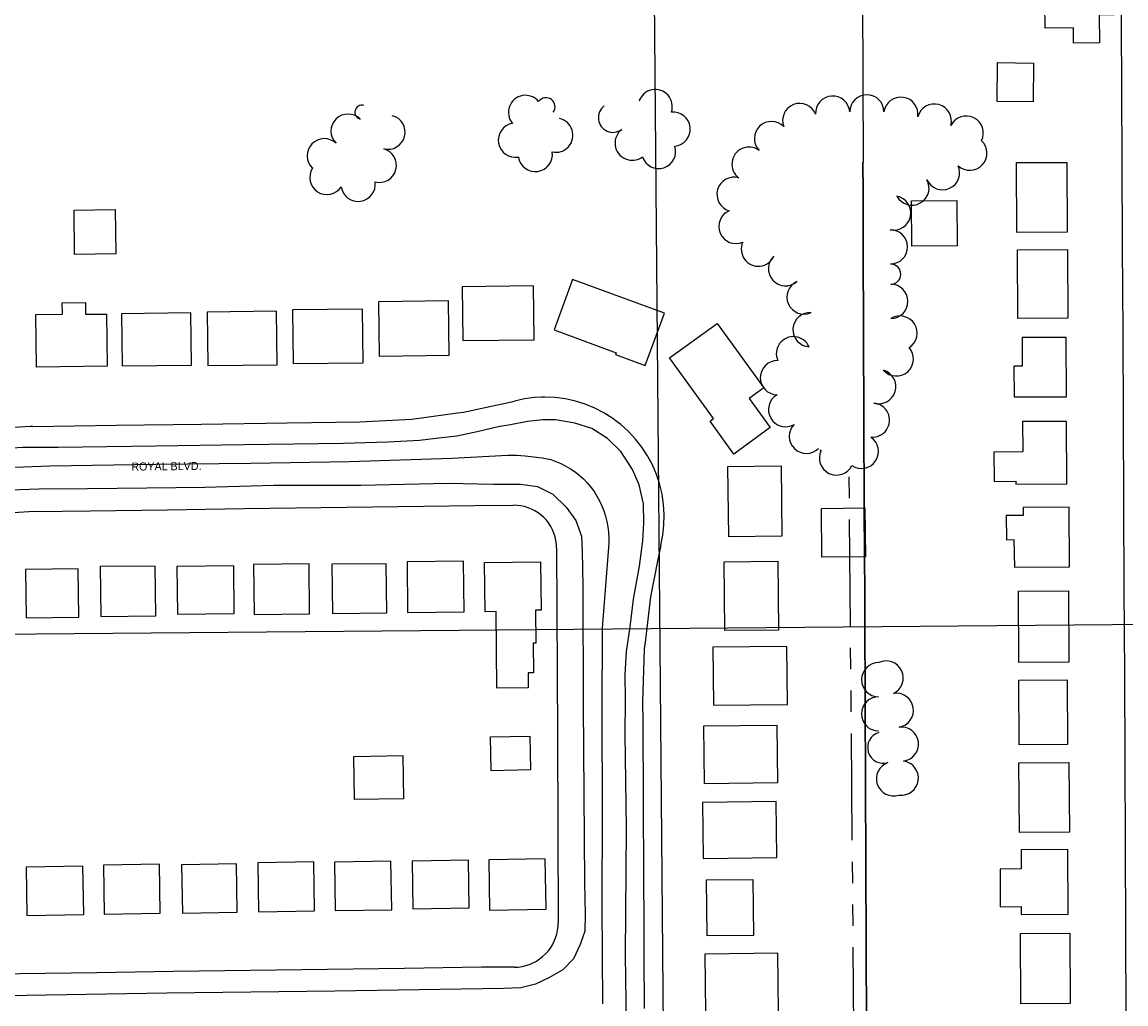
# Model space of a CAD drawing. Extents: x -2233 to 187241, y 4582 to 150524.
# Drawn here: x 115627 to 116272, y 58877 to 59451 of the extents above; entities that cross this region are included whole.
import ezdxf

# ---------------------------------------------------------------- set-up
doc = ezdxf.new("R2010")
doc.units = 0
for name, color, linetype in [('BLDG', 7, 'Continuous'), ('DIVISIONS', 7, 'Continuous'), ('DV_X_Corp_Line', 7, 'Continuous'), ('GE_X_CL_2000', 7, 'Continuous'), ('GRID', 7, 'Continuous'), ('ROAD', 7, 'Continuous'), ('ROAD-NAME', 7, 'Continuous'), ('RW_X_Fee_RW', 7, 'Continuous'), ('TREES', 7, 'Continuous')]:
    doc.layers.add(name, color=color, linetype=linetype)

msp = doc.modelspace()

# ---------------------------------------------------------------- linework, layer by layer
at = {"layer": 'BLDG'}
for points in [[(116265.02, 59476.67), (116265.33, 59454.83), (116256.59, 59454.71), (116256.81, 59438.56), (116241.56, 59438.35), (116241.44, 59447.26), (116224.96, 59447.02), (116224.54, 59476.1)], [(116218.19, 59426.65), (116217.88, 59403.92), (116196.83, 59404.19), (116197.14, 59426.94)], [(116237.64, 59368.64), (116237.87, 59327.89), (116208.42, 59327.72), (116208.18, 59368.47)], [(116173.21, 59346.39), (116173.5, 59319.86), (116147.06, 59319.56), (116146.76, 59346.09)], [(115681.17, 59341.03), (115681.47, 59315.07), (115657.32, 59314.8), (115657.02, 59340.76)], [(116238.04, 59317.63), (116238.27, 59277.6), (116208.9, 59277.44), (116208.67, 59317.46)], [(115937.72, 59270.69), (115974.04, 59257.37), (115973.64, 59256.28), (115991.03, 59249.9), (116002.26, 59280.52), (115948.56, 59300.22)], [(115884.37, 59264.5), (115926.05, 59264.98), (115925.7, 59296.37), (115884, 59295.9)], [(115650.22, 59279.95), (115650.15, 59286.52), (115663.75, 59286.68), (115663.83, 59279.81), (115676.07, 59279.95), (115676.42, 59249.44), (115635, 59248.97), (115634.65, 59279.77)], [(115835.49, 59255.39), (115876.46, 59255.84), (115876.09, 59287.62), (115835.14, 59287.15)], [(115685.12, 59249.65), (115725.69, 59250.12), (115725.34, 59280.64), (115684.77, 59280.17)], [(115735.32, 59249.83), (115775.85, 59250.3), (115775.49, 59281.56), (115734.97, 59281.11)], [(115785.11, 59251.07), (115826.1, 59251.53), (115825.74, 59282.87), (115784.76, 59282.4)], [(116033.07, 59274.51), (116060.4, 59236.78), (116051.86, 59230.59), (116064.2, 59213.57), (116042.89, 59198.13), (116028.96, 59217.37), (116031.03, 59218.87), (116005.3, 59254.4)], [(116211.44, 59266.19), (116211.54, 59249.52), (116206.63, 59249.49), (116206.74, 59231.5), (116237.4, 59231.67), (116237.2, 59266.33)], [(116211.78, 59217.09), (116211.88, 59199.4), (116194.95, 59199.3), (116195.05, 59182.04), (116207.79, 59182.23), (116207.84, 59180.52), (116237.65, 59180.69), (116237.44, 59217.23)], [(116070.47, 59191.26), (116070.94, 59150.17), (116039.91, 59149.82), (116039.45, 59190.91)], [(116119.49, 59166.62), (116119.81, 59138.11), (116094.38, 59137.83), (116094.06, 59166.34)], [(116212.1, 59166.86), (116212.12, 59162.26), (116202.23, 59162.2), (116202.31, 59148.08), (116206.67, 59148.12), (116206.96, 59132.05), (116239.25, 59132.23), (116239.06, 59167.01)], [(115659.83, 59102.83), (115659.51, 59130.96), (115628.7, 59130.61), (115629.02, 59102.48)], [(115672.64, 59103.12), (115704.83, 59103.49), (115704.5, 59132.67), (115672.31, 59132.31)], [(115717.54, 59104.58), (115750.7, 59104.96), (115750.39, 59132.74), (115717.22, 59132.37)], [(115762.42, 59104.3), (115794.8, 59104.67), (115794.46, 59133.92), (115762.08, 59133.56)], [(115808.14, 59105.02), (115839.92, 59105.39), (115839.6, 59134.04), (115807.81, 59133.68)], [(115852.1, 59105.56), (115885.2, 59105.93), (115884.87, 59135.54), (115851.77, 59135.17)], [(115929.82, 59135.18), (115930.14, 59106.96), (115926.89, 59106.92), (115927.11, 59087.55), (115925.53, 59087.53), (115925.73, 59070.26), (115922.53, 59070.22), (115922.63, 59061.5), (115904.36, 59061.29), (115903.86, 59106.01), (115897.44, 59105.93), (115897.12, 59134.81)], [(116068.61, 59135.5), (116069.07, 59095.29), (116037.7, 59094.93), (116037.25, 59135.14)], [(116238.59, 59118.2), (116238.82, 59076.52), (116209.63, 59076.35), (116209.39, 59118.03)], [(116030.98, 59051.35), (116074.19, 59051.84), (116073.8, 59085.65), (116030.6, 59085.16)], [(116237.71, 59066.16), (116237.92, 59028.36), (116209.72, 59028.19), (116209.51, 59066)], [(116025.47, 59005.57), (116068.62, 59006.06), (116068.24, 59039.48), (116025.09, 59038.99)], [(115923.66, 59033.28), (115923.99, 59013.47), (115901, 59013.07), (115900.66, 59032.89)], [(115849.25, 59021.89), (115849.68, 58996.67), (115821.09, 58996.18), (115820.66, 59021.4)], [(116238.85, 59017.76), (116239.08, 58977.11), (116209.85, 58976.93), (116209.62, 59017.59)], [(116024.99, 58961.77), (116068.04, 58962.25), (116067.68, 58994.97), (116024.63, 58994.49)], [(115900.03, 58931.51), (115933.13, 58932.07), (115932.62, 58961.62), (115899.53, 58961.05)], [(116210.91, 58966.81), (116210.97, 58955.62), (116198.55, 58955.55), (116198.69, 58933.54), (116210.92, 58933.62), (116210.95, 58928.94), (116238.36, 58929.1), (116238.15, 58966.96)], [(115629.5, 58928.51), (115662.72, 58929.08), (115662.25, 58957.19), (115629.01, 58956.63)], [(115674.75, 58929.16), (115707.44, 58929.73), (115706.95, 58958.37), (115674.26, 58957.82)], [(115720.43, 58929.83), (115752.51, 58930.38), (115752.03, 58958.61), (115719.95, 58958.07)], [(115764.97, 58930.57), (115797.73, 58931.13), (115797.24, 58959.8), (115764.48, 58959.25)], [(115809.78, 58931.26), (115842.85, 58931.82), (115842.37, 58960.18), (115809.29, 58959.62)], [(115855.21, 58932.39), (115888.09, 58932.94), (115887.62, 58960.81), (115854.74, 58960.25)], [(116054.03, 58949.49), (116054.4, 58916.74), (116027.34, 58916.44), (116026.97, 58949.19)], [(116239.36, 58918.09), (116239.6, 58876.94), (116210.77, 58876.77), (116210.54, 58917.93)], [(116026.35, 58871.61), (116069.05, 58872.09), (116068.66, 58906.36), (116025.96, 58905.87)]]:
    msp.add_lwpolyline(points, close=True, dxfattribs=at)
at = {"layer": 'DIVISIONS'}
for p, q in [((116110.42, 59172.37), (116110.31, 59184.87)), ((116111.07, 59097.37), (116110.53, 59159.87)), ((116111.29, 59072.38), (116111.18, 59084.88)), ((116111.51, 59047.38), (116111.4, 59059.88)), ((116112.16, 58972.38), (116111.62, 59034.88)), ((116112.38, 58947.38), (116112.27, 58959.88)), ((116112.6, 58922.38), (116112.49, 58934.88)), ((116113.25, 58847.38), (116112.71, 58909.88))]:
    msp.add_line(p, q, dxfattribs=at)
at = {"layer": 'DV_X_Corp_Line'}
for p, q in [((116118.75, 59368.75), (116118.03, 59544.22)), ((116118.38, 59368.75), (116118.45, 59351.06)), ((116118.38, 59368.75), (116118.45, 59351.06)), ((116118.45, 59351.06), (116118.38, 59368.75)), ((116118.45, 59351.06), (116118.38, 59368.75)), ((116118.45, 59351.06), (116118.46, 59348.29)), ((116118.45, 59351.06), (116118.46, 59348.29)), ((116118.46, 59348.29), (116118.45, 59351.06)), ((116118.46, 59348.29), (116118.45, 59351.06)), ((116118.46, 59348.29), (116118.58, 59318.74)), ((116118.46, 59348.29), (116118.58, 59318.74)), ((116118.58, 59318.74), (116118.46, 59348.29)), ((116118.58, 59318.74), (116118.46, 59348.29)), ((116118.58, 59318.74), (116118.78, 59268.75)), ((116118.58, 59318.74), (116118.78, 59268.75)), ((116118.78, 59268.75), (116118.58, 59318.74)), ((116118.78, 59268.75), (116118.58, 59318.74)), ((116118.78, 59268.75), (116118.99, 59218.74)), ((116118.78, 59268.75), (116118.99, 59218.74)), ((116118.99, 59218.74), (116118.78, 59268.75)), ((116118.99, 59218.74), (116118.78, 59268.75)), ((116118.99, 59218.74), (116118.99, 59216.98)), ((116118.99, 59218.74), (116118.99, 59216.98)), ((116118.99, 59216.98), (116118.99, 59218.74)), ((116118.99, 59216.98), (116118.99, 59218.74)), ((116118.99, 59216.98), (116119.19, 59168.74)), ((116118.99, 59216.98), (116119.19, 59168.74)), ((116119.19, 59168.74), (116118.99, 59216.98)), ((116119.19, 59168.74), (116118.99, 59216.98)), ((116119.19, 59168.74), (116119.32, 59136.65)), ((116119.19, 59168.74), (116119.32, 59136.65)), ((116119.32, 59136.65), (116119.19, 59168.74)), ((116119.32, 59136.65), (116119.19, 59168.74)), ((116119.32, 59136.65), (116119.39, 59118.74)), ((116119.32, 59136.65), (116119.39, 59118.74)), ((116119.39, 59118.74), (116119.32, 59136.65)), ((116119.39, 59118.74), (116119.32, 59136.65)), ((116119.39, 59118.74), (116119.53, 59086.65)), ((116119.39, 59118.74), (116119.53, 59086.65)), ((116119.53, 59086.65), (116119.39, 59118.74)), ((116119.53, 59086.65), (116119.39, 59118.74)), ((116119.53, 59086.65), (116119.6, 59068.74)), ((116119.53, 59086.65), (116119.6, 59068.74)), ((116119.6, 59068.74), (116119.53, 59086.65)), ((116119.6, 59068.74), (116119.53, 59086.65)), ((116119.6, 59068.74), (116119.71, 59041.98)), ((116119.6, 59068.74), (116119.71, 59041.98)), ((116119.71, 59041.98), (116119.6, 59068.74)), ((116119.71, 59041.98), (116119.6, 59068.74)), ((116119.71, 59041.98), (116119.71, 59040.98)), ((116119.71, 59041.98), (116119.71, 59040.98)), ((116119.71, 59040.98), (116119.71, 59041.98)), ((116119.71, 59040.98), (116119.71, 59041.98)), ((116119.71, 59040.98), (116119.8, 59018.74)), ((116119.71, 59040.98), (116119.8, 59018.74)), ((116119.8, 59018.74), (116119.71, 59040.98)), ((116119.8, 59018.74), (116119.71, 59040.98)), ((116119.8, 59018.74), (116119.89, 58996.98)), ((116119.8, 59018.74), (116119.89, 58996.98)), ((116119.89, 58996.98), (116119.8, 59018.74)), ((116119.89, 58996.98), (116119.8, 59018.74)), ((116119.89, 58996.98), (116119.89, 58995.98)), ((116119.89, 58996.98), (116119.89, 58995.98)), ((116119.89, 58995.98), (116119.89, 58996.98)), ((116119.89, 58995.98), (116119.89, 58996.98)), ((116119.89, 58995.98), (116120.01, 58968.74)), ((116119.89, 58995.98), (116120.01, 58968.74)), ((116120.01, 58968.74), (116119.89, 58995.98)), ((116120.01, 58968.74), (116119.89, 58995.98)), ((116120.01, 58968.74), (116120.07, 58951.98)), ((116120.01, 58968.74), (116120.07, 58951.98)), ((116120.07, 58951.98), (116120.01, 58968.74)), ((116120.07, 58951.98), (116120.01, 58968.74)), ((116120.07, 58951.98), (116120.08, 58950.98)), ((116120.07, 58951.98), (116120.08, 58950.98)), ((116120.08, 58950.98), (116120.07, 58951.98)), ((116120.08, 58950.98), (116120.07, 58951.98)), ((116120.08, 58950.98), (116120.25, 58918.74)), ((116120.08, 58950.98), (116120.25, 58918.74)), ((116120.25, 58918.74), (116120.08, 58950.98)), ((116120.25, 58918.74), (116120.08, 58950.98)), ((116120.25, 58918.74), (116120.31, 58906.98)), ((116120.25, 58918.74), (116120.31, 58906.98)), ((116120.31, 58906.98), (116120.25, 58918.74)), ((116120.31, 58906.98), (116120.25, 58918.74)), ((116120.31, 58906.98), (116120.32, 58905.98)), ((116120.31, 58906.98), (116120.32, 58905.98)), ((116120.32, 58905.98), (116120.31, 58906.98)), ((116120.32, 58905.98), (116120.31, 58906.98)), ((116120.32, 58905.98), (116120.52, 58868.74)), ((116120.32, 58905.98), (116120.52, 58868.74)), ((116120.52, 58868.74), (116120.32, 58905.98)), ((116120.52, 58868.74), (116120.32, 58905.98))]:
    msp.add_line(p, q, dxfattribs=at)
at = {"layer": 'GE_X_CL_2000'}
for points in [[(115611.85, 59190), (115642.95, 59191.21), (115704.89, 59192.19), (115760.43, 59192.85), (115818, 59193.7), (115878.05, 59195.72), (115910.63, 59197.57), (115915.71, 59197.45), (115920.77, 59197.12), (115925.81, 59196.58), (115930.83, 59195.83), (115935.8, 59194.88), (115938.82, 59193.82), (115941.77, 59192.57), (115944.62, 59191.12), (115947.37, 59189.49), (115950.01, 59187.68), (115952.52, 59185.7), (115954.9, 59183.56), (115957.13, 59181.27), (115959.21, 59178.83), (115961.12, 59176.27), (115962.85, 59173.58), (115964.41, 59170.79), (115965.77, 59167.89), (115966.95, 59164.92)], [(115966.95, 59164.92), (115967.92, 59161.87), (115968.7, 59158.77), (115969.26, 59155.62), (115969.62, 59152.44), (115969.76, 59149.24), (115969.7, 59146.05), (115965.91, 59096.39), (115965.6, 59047.16), (115965.87, 58989.27), (115965.75, 58933.74), (115966.05, 58876.71)]]:
    msp.add_lwpolyline(points, dxfattribs=at)
at = {"layer": 'GRID'}
for p, q in [((115990.85, 60095.95), (116014.4, 57398.28)), ((119999.43, 59130.9), (114999.62, 59087.27))]:
    msp.add_line(p, q, dxfattribs=at)
at = {"layer": 'ROAD'}
for points in [[(115980.42, 58836.58), (115979.52, 58905.43), (115980.06, 58979.22), (115979.27, 59034.67), (115979.48, 59054.57), (115979.38, 59069.27), (115980.09, 59082.67), (115982.23, 59097.12), (115984.26, 59113.33), (115987.73, 59132.67), (115989.75, 59147.43), (115990.27, 59158.01), (115990.1, 59169.02), (115987.49, 59180.1), (115983.62, 59189.19), (115976.75, 59199.65), (115969, 59207.17), (115959.87, 59213), (115949.86, 59216.27), (115938.6, 59218.16), (115931.09, 59218.05), (115922.2, 59217.18), (115912.19, 59215.26), (115905.05, 59213.95), (115892.71, 59211.03), (115880.94, 59208.61), (115870.3, 59207.37), (115858.98, 59206.01), (115840.63, 59205.1), (115814.6, 59204.26), (115756.58, 59203.53), (115704.83, 59202.79), (115647.75, 59202.06), (115627.09, 59201.91), (115611.13, 59200.99)], [(115613.67, 59177.01), (115636.44, 59177.8), (115664.98, 59178.07), (115699.59, 59178.33), (115733.58, 59178.78), (115773.95, 59179.98), (115824.77, 59180.03), (115875.9, 59181.08), (115902.12, 59180.6), (115918.08, 59180.58)], [(115918.08, 59180.58), (115928.03, 59179.19), (115936.97, 59174.73), (115944.79, 59167.03), (115950.54, 59159.38), (115953.84, 59150.23), (115954.19, 59141.29), (115954.67, 59121.01), (115954.76, 59051.29), (115955.61, 58947.65)], [(115955.61, 58947.65), (115956.02, 58929.07), (115955.69, 58919.23), (115953.05, 58911.42), (115949.16, 58903.09), (115942.96, 58896.6), (115934.69, 58891.98), (115926.8, 58888.3), (115918.35, 58886.06), (115908.14, 58885.83), (115809.63, 58884.28), (115711.38, 58883.1), (115629.2, 58881.65), (115578.25, 58880.79)]]:
    msp.add_lwpolyline(points, dxfattribs=at)
at = {"layer": 'RW_X_Fee_RW'}
for points in [[(116273.63, 58613.65), (116273.12, 58719.45), (116272.88, 58769.45), (116272.64, 58819.45), (116272.4, 58869.45), (116272.16, 58919.45), (116271.92, 58969.45), (116271.69, 59019.45), (116271.45, 59069.45), (116271.21, 59119.45), (116270.97, 59169.45), (116270.73, 59219.45), (116270.49, 59269.45), (116270.25, 59319.45), (116270.01, 59369.45), (116269.43, 59491.85)], [(115824.14, 59216.93), (115831.6, 59217.33), (115854.56, 59218.58), (115881.32, 59222.19), (115884.76, 59222.66), (115914.54, 59229.14)], [(116000.17, 59144.8), (116001.35, 59150.7), (116002.01, 59156.69), (116002.16, 59162.71), (116001.79, 59168.71), (116000.9, 59174.67), (115999.4, 59180.85), (115997.61, 59186.24), (115995.24, 59191.77), (115992.39, 59197.08), (115989.1, 59202.12), (115985.39, 59206.87), (115981.29, 59211.27), (115976.82, 59215.31), (115974.02, 59217.43), (115972.03, 59218.94), (115966.93, 59222.16), (115961.58, 59224.92), (115956.02, 59227.21), (115950.27, 59229.02), (115944.39, 59230.32), (115938.43, 59231.12), (115932.41, 59231.4), (115930.4, 59231.32), (115926.4, 59231.16), (115920.42, 59230.41), (115914.54, 59229.14)], [(115632.95, 59214.25), (115631.63, 59214.18), (115586.38, 59211.51), (115542.22, 59204.9), (115540.25, 59204.6), (115498.47, 59194.45), (115494.92, 59193.58)], [(115632.95, 59214.25), (115681.62, 59214.93), (115731.62, 59215.63), (115781.62, 59216.33), (115824.14, 59216.93)], [(115633.65, 59164.51), (115666.51, 59164.96), (115711.51, 59165.59), (115756.5, 59166.22), (115801.5, 59166.85), (115846.5, 59167.48), (115891.49, 59168.11), (115913.92, 59168.3)], [(115939.27, 59143.41), (115939.17, 59145.47), (115938.87, 59147.65), (115938.38, 59149.79), (115937.71, 59151.88), (115936.86, 59153.9), (115935.83, 59155.84), (115934.64, 59157.68), (115933.29, 59159.41), (115931.79, 59161.02), (115930.16, 59162.49), (115928.4, 59163.8), (115926.54, 59164.96), (115924.58, 59165.96), (115922.54, 59166.77), (115920.44, 59167.41), (115918.29, 59167.86), (115916.11, 59168.11), (115913.92, 59168.3)], [(115633.65, 59164.51), (115621.52, 59163.79), (115591.56, 59162.03), (115571.78, 59159.06), (115549.86, 59155.78), (115522.81, 59149.21), (115508.89, 59145.82)], [(115939.27, 59143.41), (115939.72, 59033.77), (115940.16, 58924.27)], [(116000.17, 59144.8), (115998.3, 59135.5), (115994.09, 59114.6), (115990.75, 59086.45), (115990.68, 59085.78), (115990.47, 59084.01), (115989.49, 59053.22)], [(115989.49, 59053.22), (115989.69, 59041.45), (115989.69, 59040.45), (115989.87, 58996.45), (115989.87, 58995.45), (115990.05, 58951.45), (115990.06, 58950.45), (115990.16, 58924.47)], [(115914.52, 58898.28), (115916.77, 58898.28), (115919, 58898.61), (115921.19, 58899.12), (115923.34, 58899.83), (115925.41, 58900.72), (115927.4, 58901.78), (115929.29, 58903.01), (115931.06, 58904.4), (115932.71, 58905.94), (115934.22, 58907.61), (115935.58, 58909.41), (115936.77, 58911.32), (115937.8, 58913.33), (115938.65, 58915.42), (115939.32, 58917.58), (115939.79, 58919.78), (115940.08, 58922.02), (115940.17, 58923.52), (115940.16, 58924.27)], [(115990.16, 58924.47), (115990.24, 58906.45), (115990.24, 58905.45), (115990.37, 58873.97)], [(115914.52, 58898.28), (115895.27, 58898.14), (115850.27, 58897.51), (115805.28, 58896.88), (115760.28, 58896.25), (115715.28, 58895.62), (115670.29, 58894.99), (115625.29, 58894.36), (115589.22, 58893.86)]]:
    msp.add_lwpolyline(points, dxfattribs=at)
at = {"layer": 'TREES'}
for centre, radius, start, end in [((115921.06, 59397.83), 10, 39.85024, 219.85024), ((115996.91, 59401.22), 10, 341.42751, 161.42751), ((116100.69, 59397.42), 10, 3.78384, 183.78384), ((116120.67, 59398.13), 10, 0.24826, 180.24826), ((116140.57, 59396.74), 10, 351.79433, 171.79433), ((115825.41, 59397.96), 4.13, 75.10569, 255.10569), ((115933.01, 59401.06), 5.33, 323.33968, 143.33968), ((115972.24, 59394.75), 8.59, 126.84679, 306.84679), ((116081.39, 59393.13), 10, 21.2839, 201.2839), ((116160.12, 59392.72), 10, 344.93466, 164.93466), ((115817.3, 59386.87), 10, 45.18963, 225.18963), ((115840.64, 59386.24), 10, 255.39901, 75.39901), ((115938.78, 59384.51), 10, 257.62944, 77.62944), ((116007.38, 59388.09), 10, 275.69178, 95.69178), ((116178.75, 59385.7), 10, 333.78759, 153.78759), ((115915.12, 59381.58), 10, 100.02229, 280.02229), ((115983.39, 59379.87), 10, 126.84679, 306.84679), ((116064.89, 59382.55), 10, 44.02367, 224.02367), ((115803.38, 59372.51), 10, 46.59801, 226.59801), ((116180.88, 59373.98), 10, 226.87755, 46.87755), ((115835.6, 59366.88), 10, 255.39901, 75.39901), ((115926.75, 59373.23), 10, 188.64729, 8.64729), ((115998.88, 59375), 10, 198.26117, 18.26117), ((116051.74, 59367.57), 10, 53.43593, 233.43593), ((115804.9, 59359.8), 10, 147.00221, 327.00221), ((116164.93, 59362.57), 10, 204.28481, 24.28481), ((115823.18, 59355.78), 10, 188.20188, 8.20188), ((116042.97, 59349.95), 10, 73.65424, 253.65424), ((116147.05, 59353.65), 10, 208.78201, 28.78201), ((116136.33, 59339.02), 10, 258.69999, 78.69999), ((116044.12, 59331.17), 10, 113.37158, 293.37158), ((116134.45, 59319.22), 10, 270.43235, 90.43235), ((116057.22, 59317.92), 10, 155.99626, 335.99626), ((116073.08, 59306.45), 10, 132.23411, 312.23411), ((116134.57, 59303.28), 5.94, 270.43235, 90.43235), ((116083.92, 59289.93), 10, 114.31058, 294.31058), ((116134.69, 59287.34), 10, 270.43235, 90.43235), ((116087.45, 59270.84), 10, 86.62731, 266.62731), ((116140.07, 59268.87), 10, 302.06937, 122.06937), ((116077.72, 59256.8), 10, 23.91103, 203.91103), ((116137.9, 59253.75), 10, 221.61181, 41.61181), ((116068.35, 59242.75), 10, 88.70918, 268.70918), ((116127.6, 59237.52), 10, 253.56473, 73.56473), ((116073.14, 59224.1), 10, 120.11233, 300.11233), ((116123.91, 59217.97), 10, 265.06107, 85.06107), ((116085.28, 59208.44), 10, 135.44404, 315.44404), ((116117.47, 59199.7), 10, 236.10198, 56.10198), ((116102.91, 59195.8), 10, 153.92294, 333.92294), ((116093.67, 59200.39), 0.325, 143.29255, 323.29255), ((116127.61, 59066.27), 10, 89.7292, 269.7292), ((116131.96, 59067.24), 10, 295.45456, 115.45456), ((116137.92, 59048.35), 10, 279.59751, 99.59751), ((116127.52, 59046.27), 10, 89.7292, 269.7292), ((116130.32, 59026.59), 9.21, 106.79884, 286.79884), ((116140.87, 59028.58), 10, 277.3738, 97.3738), ((116136.22, 59008.31), 10, 108.85816, 288.85816), ((116140.8, 59008.75), 10, 262.22401, 82.22401)]:
    msp.add_arc(centre, radius, start, end, dxfattribs=at)

# ---------------------------------------------------------------- texts
at = {"layer": 'ROAD-NAME'}
msp.add_text('ROYAL BLVD.', height=4.68, rotation=0.5, dxfattribs=at).set_placement((115690.56, 59188.48))

doc.saveas('drawing.dxf')
